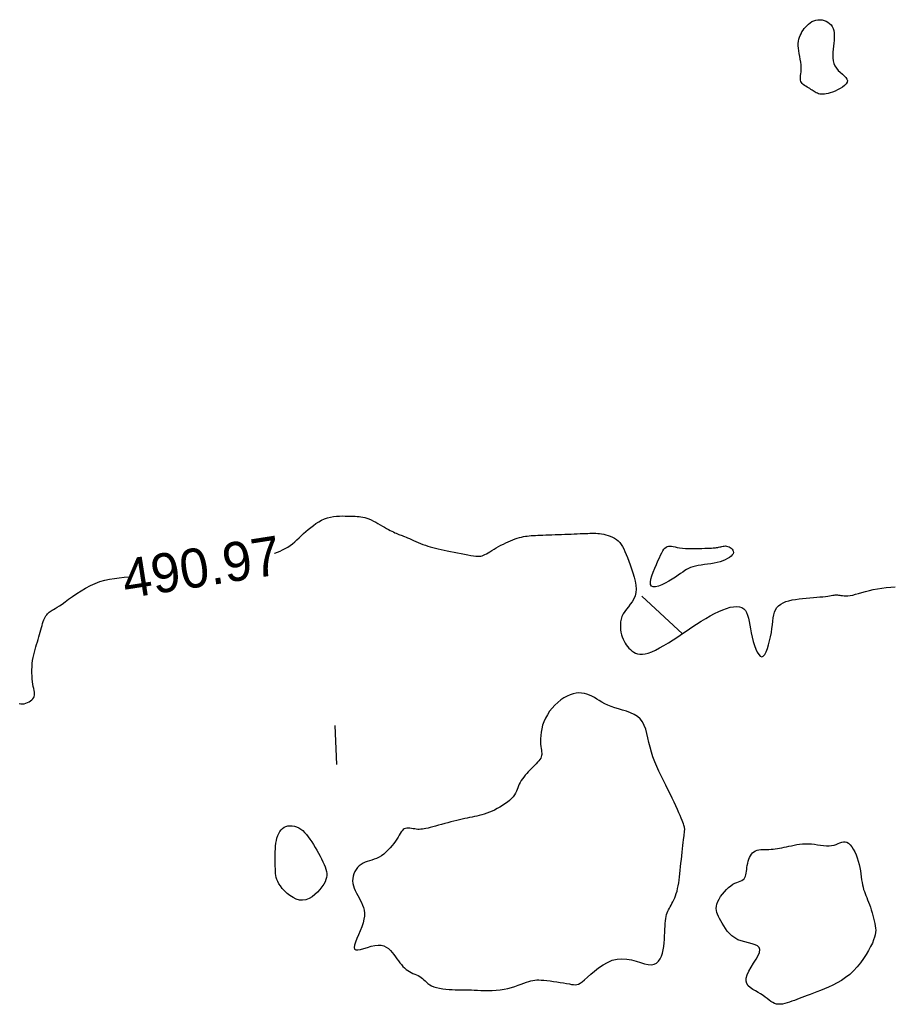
# Model space of a CAD drawing. Header units: millimetres. Extents: x 32690613 to 32693367, y 5343692 to 5344708.
# Tile 1001 of 1009: x 32693267 to 32693289, y 5344651 to 5344677. Entities that reach past the tile are written whole.
import ezdxf
from ezdxf.enums import TextEntityAlignment as Align

# ---------------------------------------------------------------- set-up
doc = ezdxf.new("R2010")
doc.units = ezdxf.units.MM
doc.header["$LTSCALE"] = 20
doc.layers.add('02-DGM_HL_491.00', color=62, linetype='Continuous')

msp = doc.modelspace()

# ---------------------------------------------------------------- linework, layer by layer
at = {"layer": '02-DGM_HL_491.00', "elevation": 491, "flags": 128}
for points in [[(32693286.958, 5344675.136), (32693286.95, 5344675.168), (32693286.948, 5344675.204), (32693286.951, 5344675.243), (32693286.956, 5344675.285), (32693286.962, 5344675.332), (32693286.968, 5344675.383), (32693286.972, 5344675.438), (32693286.972, 5344675.498), (32693286.967, 5344675.563), (32693286.958, 5344675.631), (32693286.946, 5344675.702), (32693286.933, 5344675.774), (32693286.92, 5344675.847), (32693286.909, 5344675.918), (32693286.9, 5344675.986), (32693286.895, 5344676.051), (32693286.895, 5344676.111), (32693286.9, 5344676.166), (32693286.91, 5344676.218), (32693286.925, 5344676.267), (32693286.943, 5344676.314), (32693286.965, 5344676.358), (32693286.99, 5344676.402), (32693287.018, 5344676.445), (32693287.049, 5344676.488), (32693287.083, 5344676.529), (32693287.119, 5344676.569), (32693287.158, 5344676.607), (32693287.2, 5344676.64), (32693287.244, 5344676.669), (32693287.291, 5344676.691), (32693287.342, 5344676.708), (32693287.395, 5344676.716), (32693287.449, 5344676.717), (32693287.504, 5344676.711), (32693287.557, 5344676.699), (32693287.609, 5344676.679), (32693287.657, 5344676.653), (32693287.699, 5344676.622), (32693287.736, 5344676.584), (32693287.765, 5344676.541), (32693287.787, 5344676.493), (32693287.803, 5344676.44), (32693287.813, 5344676.382), (32693287.818, 5344676.32), (32693287.819, 5344676.255), (32693287.816, 5344676.186), (32693287.81, 5344676.114), (32693287.801, 5344676.04), (32693287.792, 5344675.964), (32693287.784, 5344675.887), (32693287.78, 5344675.811), (32693287.78, 5344675.736), (32693287.788, 5344675.664), (32693287.805, 5344675.595), (32693287.832, 5344675.531), (32693287.872, 5344675.473), (32693287.92, 5344675.419), (32693287.972, 5344675.37), (32693288.025, 5344675.323), (32693288.073, 5344675.28), (32693288.114, 5344675.237), (32693288.142, 5344675.196), (32693288.153, 5344675.155), (32693288.145, 5344675.113), (32693288.119, 5344675.071), (32693288.079, 5344675.03), (32693288.027, 5344674.99), (32693287.968, 5344674.953), (32693287.904, 5344674.918), (32693287.839, 5344674.888), (32693287.775, 5344674.862), (32693287.716, 5344674.841), (32693287.661, 5344674.826), (32693287.611, 5344674.815), (32693287.565, 5344674.809), (32693287.523, 5344674.806), (32693287.484, 5344674.808), (32693287.448, 5344674.812), (32693287.415, 5344674.82), (32693287.385, 5344674.831), (32693287.356, 5344674.843), (32693287.329, 5344674.858), (32693287.302, 5344674.875), (32693287.275, 5344674.893), (32693287.248, 5344674.911), (32693287.219, 5344674.931), (32693287.188, 5344674.95), (32693287.155, 5344674.97), (32693287.12, 5344674.99), (32693287.086, 5344675.01), (32693287.053, 5344675.032), (32693287.022, 5344675.055), (32693286.995, 5344675.08), (32693286.974, 5344675.106)], [(32693283.296, 5344662.845), (32693283.333, 5344662.924), (32693283.365, 5344662.994), (32693283.394, 5344663.053), (32693283.422, 5344663.103), (32693283.448, 5344663.144), (32693283.475, 5344663.176), (32693283.503, 5344663.2), (32693283.532, 5344663.215), (32693283.565, 5344663.223), (32693283.6, 5344663.225), (32693283.64, 5344663.221), (32693283.685, 5344663.214), (32693283.735, 5344663.205), (32693283.791, 5344663.194), (32693283.853, 5344663.184), (32693283.923, 5344663.175), (32693284, 5344663.169), (32693284.082, 5344663.165), (32693284.167, 5344663.163), (32693284.254, 5344663.163), (32693284.338, 5344663.165), (32693284.42, 5344663.167), (32693284.495, 5344663.17), (32693284.562, 5344663.172), (32693284.62, 5344663.174), (32693284.668, 5344663.176), (32693284.71, 5344663.179), (32693284.745, 5344663.181), (32693284.775, 5344663.184), (32693284.802, 5344663.187), (32693284.828, 5344663.192), (32693284.853, 5344663.197), (32693284.88, 5344663.204), (32693284.907, 5344663.211), (32693284.936, 5344663.218), (32693284.965, 5344663.224), (32693284.995, 5344663.228), (32693285.026, 5344663.23), (32693285.057, 5344663.227), (32693285.089, 5344663.22), (32693285.12, 5344663.209), (32693285.15, 5344663.192), (32693285.178, 5344663.172), (32693285.201, 5344663.148), (32693285.218, 5344663.122), (32693285.229, 5344663.093), (32693285.23, 5344663.063), (32693285.221, 5344663.031), (32693285.201, 5344662.999), (32693285.17, 5344662.967), (32693285.13, 5344662.936), (32693285.08, 5344662.906), (32693285.023, 5344662.877), (32693284.959, 5344662.851), (32693284.888, 5344662.827), (32693284.813, 5344662.807), (32693284.734, 5344662.79), (32693284.652, 5344662.776), (32693284.569, 5344662.763), (32693284.487, 5344662.752), (32693284.406, 5344662.741), (32693284.329, 5344662.729), (32693284.257, 5344662.715), (32693284.192, 5344662.699), (32693284.133, 5344662.679), (32693284.081, 5344662.655), (32693284.031, 5344662.628), (32693283.982, 5344662.597), (32693283.931, 5344662.562), (32693283.876, 5344662.522), (32693283.814, 5344662.479), (32693283.744, 5344662.431), (32693283.662, 5344662.38), (32693283.574, 5344662.328), (32693283.482, 5344662.278), (32693283.392, 5344662.235), (32693283.307, 5344662.202), (32693283.231, 5344662.183), (32693283.17, 5344662.18), (32693283.127, 5344662.199), (32693283.105, 5344662.24), (32693283.103, 5344662.302), (32693283.116, 5344662.379), (32693283.141, 5344662.467), (32693283.175, 5344662.562), (32693283.215, 5344662.659), (32693283.256, 5344662.755)], [(32693276.879, 5344652.347), (32693276.923, 5344652.32), (32693276.968, 5344652.296), (32693277.013, 5344652.275), (32693277.059, 5344652.256), (32693277.103, 5344652.237), (32693277.146, 5344652.217), (32693277.187, 5344652.196), (32693277.225, 5344652.172), (32693277.26, 5344652.144), (32693277.293, 5344652.114), (32693277.327, 5344652.082), (32693277.361, 5344652.05), (32693277.399, 5344652.017), (32693277.443, 5344651.986), (32693277.493, 5344651.958), (32693277.551, 5344651.933), (32693277.62, 5344651.912), (32693277.695, 5344651.895), (32693277.776, 5344651.881), (32693277.858, 5344651.871), (32693277.941, 5344651.864), (32693278.02, 5344651.859), (32693278.093, 5344651.855), (32693278.157, 5344651.854), (32693278.211, 5344651.853), (32693278.256, 5344651.853), (32693278.296, 5344651.853), (32693278.334, 5344651.854), (32693278.372, 5344651.854), (32693278.414, 5344651.854), (32693278.461, 5344651.853), (32693278.518, 5344651.85), (32693278.587, 5344651.846), (32693278.666, 5344651.842), (32693278.753, 5344651.837), (32693278.847, 5344651.834), (32693278.946, 5344651.834), (32693279.047, 5344651.836), (32693279.15, 5344651.842), (32693279.251, 5344651.853), (32693279.35, 5344651.87), (32693279.446, 5344651.892), (32693279.538, 5344651.916), (32693279.626, 5344651.943), (32693279.708, 5344651.971), (32693279.786, 5344651.999), (32693279.857, 5344652.025), (32693279.923, 5344652.048), (32693279.981, 5344652.067), (32693280.035, 5344652.082), (32693280.086, 5344652.093), (32693280.136, 5344652.101), (32693280.187, 5344652.106), (32693280.242, 5344652.107), (32693280.302, 5344652.105), (32693280.37, 5344652.1), (32693280.446, 5344652.092), (32693280.529, 5344652.082), (32693280.617, 5344652.07), (32693280.706, 5344652.057), (32693280.793, 5344652.044), (32693280.877, 5344652.03), (32693280.955, 5344652.017), (32693281.024, 5344652.005), (32693281.081, 5344651.994), (32693281.13, 5344651.987), (32693281.173, 5344651.985), (32693281.214, 5344651.99), (32693281.256, 5344652.003), (32693281.301, 5344652.027), (32693281.353, 5344652.063), (32693281.415, 5344652.113), (32693281.49, 5344652.177), (32693281.576, 5344652.252), (32693281.672, 5344652.333), (32693281.776, 5344652.414), (32693281.888, 5344652.491), (32693282.005, 5344652.557), (32693282.126, 5344652.61), (32693282.25, 5344652.642), (32693282.374, 5344652.652), (32693282.498, 5344652.642), (32693282.619, 5344652.619), (32693282.736, 5344652.587), (32693282.848, 5344652.554), (32693282.952, 5344652.524), (32693283.047, 5344652.503), (32693283.131, 5344652.497), (32693283.203, 5344652.51), (32693283.263, 5344652.541), (32693283.314, 5344652.587), (32693283.354, 5344652.646), (32693283.387, 5344652.717), (32693283.412, 5344652.795), (32693283.432, 5344652.88), (32693283.446, 5344652.968), (32693283.456, 5344653.057), (32693283.464, 5344653.147), (32693283.468, 5344653.235), (32693283.472, 5344653.322), (32693283.475, 5344653.405), (32693283.478, 5344653.483), (32693283.481, 5344653.556), (32693283.487, 5344653.623), (32693283.495, 5344653.682), (32693283.506, 5344653.735), (32693283.519, 5344653.782), (32693283.534, 5344653.825), (32693283.551, 5344653.866), (32693283.569, 5344653.905), (32693283.589, 5344653.943), (32693283.611, 5344653.982), (32693283.633, 5344654.023), (32693283.656, 5344654.066), (32693283.68, 5344654.112), (32693283.703, 5344654.16), (32693283.725, 5344654.212), (32693283.747, 5344654.266), (32693283.767, 5344654.324), (32693283.785, 5344654.385), (32693283.801, 5344654.45), (32693283.815, 5344654.519), (32693283.828, 5344654.592), (32693283.839, 5344654.668), (32693283.849, 5344654.747), (32693283.859, 5344654.831), (32693283.868, 5344654.917), (32693283.878, 5344655.007), (32693283.887, 5344655.1), (32693283.897, 5344655.195), (32693283.907, 5344655.289), (32693283.917, 5344655.381), (32693283.926, 5344655.47), (32693283.935, 5344655.554), (32693283.944, 5344655.63), (32693283.952, 5344655.698), (32693283.959, 5344655.756), (32693283.965, 5344655.805), (32693283.971, 5344655.845), (32693283.975, 5344655.88), (32693283.979, 5344655.909), (32693283.981, 5344655.934), (32693283.982, 5344655.956), (32693283.982, 5344655.977), (32693283.98, 5344655.998), (32693283.977, 5344656.021), (32693283.971, 5344656.045), (32693283.963, 5344656.074), (32693283.952, 5344656.107), (32693283.937, 5344656.148), (32693283.918, 5344656.195), (32693283.895, 5344656.252), (32693283.866, 5344656.318), (32693283.833, 5344656.394), (32693283.796, 5344656.478), (32693283.754, 5344656.57), (32693283.709, 5344656.667), (32693283.66, 5344656.77), (32693283.608, 5344656.878), (32693283.553, 5344656.989), (32693283.495, 5344657.103), (32693283.436, 5344657.219), (32693283.377, 5344657.336), (32693283.319, 5344657.456), (32693283.264, 5344657.577), (32693283.213, 5344657.699), (32693283.166, 5344657.822), (32693283.127, 5344657.945), (32693283.094, 5344658.069), (32693283.066, 5344658.191), (32693283.04, 5344658.31), (32693283.014, 5344658.424), (32693282.984, 5344658.531), (32693282.947, 5344658.63), (32693282.901, 5344658.719), (32693282.843, 5344658.796), (32693282.771, 5344658.86), (32693282.686, 5344658.913), (32693282.593, 5344658.956), (32693282.493, 5344658.993), (32693282.39, 5344659.024), (32693282.288, 5344659.054), (32693282.188, 5344659.083), (32693282.094, 5344659.114), (32693282.008, 5344659.149), (32693281.93, 5344659.187), (32693281.858, 5344659.227), (32693281.791, 5344659.267), (32693281.727, 5344659.306), (32693281.665, 5344659.344), (32693281.603, 5344659.378), (32693281.54, 5344659.407), (32693281.476, 5344659.431), (32693281.409, 5344659.449), (32693281.339, 5344659.459), (32693281.268, 5344659.462), (32693281.195, 5344659.456), (32693281.12, 5344659.442), (32693281.044, 5344659.418), (32693280.966, 5344659.384), (32693280.887, 5344659.339), (32693280.808, 5344659.284), (32693280.73, 5344659.221), (32693280.655, 5344659.151), (32693280.584, 5344659.074), (32693280.519, 5344658.992), (32693280.461, 5344658.906), (32693280.411, 5344658.816), (32693280.37, 5344658.726), (32693280.339, 5344658.634), (32693280.315, 5344658.544), (32693280.299, 5344658.455), (32693280.289, 5344658.37), (32693280.284, 5344658.29), (32693280.284, 5344658.216), (32693280.287, 5344658.149), (32693280.292, 5344658.091), (32693280.299, 5344658.041), (32693280.307, 5344657.996), (32693280.313, 5344657.957), (32693280.317, 5344657.921), (32693280.318, 5344657.888), (32693280.314, 5344657.856), (32693280.305, 5344657.825), (32693280.289, 5344657.792), (32693280.267, 5344657.758), (32693280.24, 5344657.722), (32693280.208, 5344657.686), (32693280.173, 5344657.648), (32693280.135, 5344657.609), (32693280.094, 5344657.569), (32693280.053, 5344657.527), (32693280.012, 5344657.485), (32693279.97, 5344657.442), (32693279.93, 5344657.398), (32693279.891, 5344657.353), (32693279.854, 5344657.308), (32693279.82, 5344657.262), (32693279.79, 5344657.216), (32693279.763, 5344657.171), (32693279.741, 5344657.125), (32693279.722, 5344657.08), (32693279.704, 5344657.034), (32693279.686, 5344656.989), (32693279.667, 5344656.943), (32693279.644, 5344656.897), (32693279.616, 5344656.851), (32693279.581, 5344656.804), (32693279.539, 5344656.757), (32693279.489, 5344656.71), (32693279.434, 5344656.664), (32693279.374, 5344656.619), (32693279.31, 5344656.576), (32693279.244, 5344656.535), (32693279.176, 5344656.497), (32693279.108, 5344656.462), (32693279.041, 5344656.431), (32693278.974, 5344656.404), (32693278.908, 5344656.381), (32693278.843, 5344656.36), (32693278.779, 5344656.341), (32693278.715, 5344656.324), (32693278.652, 5344656.309), (32693278.59, 5344656.295), (32693278.528, 5344656.282), (32693278.466, 5344656.268), (32693278.404, 5344656.255), (32693278.341, 5344656.242), (32693278.276, 5344656.227), (32693278.209, 5344656.212), (32693278.139, 5344656.196), (32693278.066, 5344656.178), (32693277.989, 5344656.158), (32693277.91, 5344656.137), (32693277.829, 5344656.115), (32693277.749, 5344656.093), (32693277.671, 5344656.072), (32693277.595, 5344656.051), (32693277.524, 5344656.032), (32693277.459, 5344656.015), (32693277.4, 5344656), (32693277.348, 5344655.988), (32693277.3, 5344655.979), (32693277.257, 5344655.972), (32693277.216, 5344655.968), (32693277.177, 5344655.966), (32693277.139, 5344655.967), (32693277.1, 5344655.97), (32693277.059, 5344655.976), (32693277.018, 5344655.983), (32693276.977, 5344655.989), (32693276.936, 5344655.995), (32693276.896, 5344655.998), (32693276.857, 5344655.997), (32693276.822, 5344655.99), (32693276.789, 5344655.978), (32693276.76, 5344655.959), (32693276.734, 5344655.932), (32693276.709, 5344655.899), (32693276.685, 5344655.861), (32693276.66, 5344655.818), (32693276.632, 5344655.77), (32693276.602, 5344655.719), (32693276.567, 5344655.665), (32693276.526, 5344655.608), (32693276.481, 5344655.551), (32693276.432, 5344655.493), (32693276.378, 5344655.438), (32693276.322, 5344655.384), (32693276.264, 5344655.335), (32693276.204, 5344655.291), (32693276.143, 5344655.254), (32693276.082, 5344655.224), (32693276.02, 5344655.2), (32693275.96, 5344655.179), (32693275.901, 5344655.161), (32693275.843, 5344655.143), (32693275.787, 5344655.123), (32693275.734, 5344655.099), (32693275.683, 5344655.069), (32693275.636, 5344655.032), (32693275.593, 5344654.989), (32693275.556, 5344654.94), (32693275.524, 5344654.886), (32693275.498, 5344654.828), (32693275.479, 5344654.768), (32693275.468, 5344654.706), (32693275.466, 5344654.644), (32693275.473, 5344654.582), (32693275.488, 5344654.52), (32693275.509, 5344654.458), (32693275.536, 5344654.396), (32693275.566, 5344654.335), (32693275.598, 5344654.274), (32693275.631, 5344654.212), (32693275.663, 5344654.151), (32693275.694, 5344654.09), (32693275.721, 5344654.027), (32693275.743, 5344653.962), (32693275.759, 5344653.894), (32693275.768, 5344653.822), (32693275.768, 5344653.745), (32693275.758, 5344653.661), (32693275.736, 5344653.57), (32693275.703, 5344653.472), (32693275.662, 5344653.369), (32693275.618, 5344653.266), (32693275.575, 5344653.168), (32693275.538, 5344653.077), (32693275.512, 5344652.999), (32693275.502, 5344652.936), (32693275.512, 5344652.894), (32693275.546, 5344652.875), (32693275.601, 5344652.876), (32693275.672, 5344652.89), (32693275.755, 5344652.914), (32693275.845, 5344652.942), (32693275.939, 5344652.97), (32693276.032, 5344652.991), (32693276.12, 5344653.001), (32693276.198, 5344652.997), (32693276.268, 5344652.979), (32693276.33, 5344652.949), (32693276.386, 5344652.91), (32693276.436, 5344652.863), (32693276.482, 5344652.811), (32693276.525, 5344652.757), (32693276.565, 5344652.702), (32693276.604, 5344652.648), (32693276.643, 5344652.596), (32693276.681, 5344652.546), (32693276.719, 5344652.499), (32693276.757, 5344652.456), (32693276.797, 5344652.415), (32693276.837, 5344652.379)], [(32693274.725, 5344654.559), (32693274.68, 5344654.493), (32693274.627, 5344654.424), (32693274.566, 5344654.357), (32693274.499, 5344654.293), (32693274.425, 5344654.238), (32693274.348, 5344654.193), (32693274.267, 5344654.162), (32693274.185, 5344654.149), (32693274.101, 5344654.156), (32693274.018, 5344654.18), (32693273.938, 5344654.218), (32693273.86, 5344654.268), (32693273.788, 5344654.326), (32693273.722, 5344654.389), (32693273.663, 5344654.453), (32693273.614, 5344654.516), (32693273.575, 5344654.574), (32693273.546, 5344654.63), (32693273.524, 5344654.682), (32693273.508, 5344654.734), (32693273.498, 5344654.786), (32693273.492, 5344654.839), (32693273.488, 5344654.896), (32693273.486, 5344654.956), (32693273.483, 5344655.02), (32693273.481, 5344655.09), (32693273.479, 5344655.162), (32693273.478, 5344655.237), (32693273.479, 5344655.313), (32693273.481, 5344655.389), (32693273.485, 5344655.465), (32693273.491, 5344655.54), (32693273.5, 5344655.611), (32693273.512, 5344655.68), (32693273.527, 5344655.745), (32693273.546, 5344655.806), (32693273.57, 5344655.861), (32693273.598, 5344655.911), (32693273.63, 5344655.955), (32693273.668, 5344655.991), (32693273.711, 5344656.02), (32693273.758, 5344656.042), (32693273.809, 5344656.055), (32693273.863, 5344656.061), (32693273.918, 5344656.06), (32693273.974, 5344656.05), (32693274.03, 5344656.033), (32693274.084, 5344656.008), (32693274.136, 5344655.975), (32693274.187, 5344655.934), (32693274.235, 5344655.887), (32693274.282, 5344655.835), (32693274.328, 5344655.777), (32693274.373, 5344655.714), (32693274.418, 5344655.647), (32693274.462, 5344655.578), (32693274.507, 5344655.505), (32693274.551, 5344655.431), (32693274.593, 5344655.356), (32693274.634, 5344655.282), (32693274.672, 5344655.209), (32693274.706, 5344655.138), (32693274.737, 5344655.069), (32693274.763, 5344655.005), (32693274.783, 5344654.946), (32693274.798, 5344654.89), (32693274.805, 5344654.837), (32693274.806, 5344654.785), (32693274.799, 5344654.732), (32693274.783, 5344654.678), (32693274.759, 5344654.621)], [(32693285.557, 5344652.155), (32693285.584, 5344652.241), (32693285.629, 5344652.336), (32693285.687, 5344652.436), (32693285.75, 5344652.538), (32693285.811, 5344652.637), (32693285.863, 5344652.73), (32693285.898, 5344652.813), (32693285.91, 5344652.884), (32693285.893, 5344652.938), (32693285.85, 5344652.979), (32693285.787, 5344653.011), (32693285.709, 5344653.036), (32693285.62, 5344653.057), (32693285.527, 5344653.08), (32693285.433, 5344653.106), (32693285.344, 5344653.139), (32693285.264, 5344653.183), (32693285.193, 5344653.235), (32693285.13, 5344653.294), (32693285.074, 5344653.358), (32693285.025, 5344653.425), (32693284.982, 5344653.493), (32693284.943, 5344653.559), (32693284.908, 5344653.623), (32693284.876, 5344653.682), (32693284.847, 5344653.737), (32693284.824, 5344653.789), (32693284.805, 5344653.84), (32693284.794, 5344653.89), (32693284.79, 5344653.942), (32693284.794, 5344653.995), (32693284.808, 5344654.052), (32693284.831, 5344654.114), (32693284.863, 5344654.177), (32693284.903, 5344654.242), (32693284.948, 5344654.307), (32693284.999, 5344654.369), (32693285.052, 5344654.426), (32693285.107, 5344654.478), (32693285.162, 5344654.522), (32693285.216, 5344654.558), (32693285.268, 5344654.585), (32693285.318, 5344654.607), (32693285.364, 5344654.626), (32693285.407, 5344654.643), (32693285.445, 5344654.66), (32693285.478, 5344654.679), (32693285.505, 5344654.702), (32693285.526, 5344654.731), (32693285.541, 5344654.765), (32693285.553, 5344654.804), (32693285.561, 5344654.847), (32693285.568, 5344654.893), (32693285.573, 5344654.942), (32693285.579, 5344654.992), (32693285.587, 5344655.044), (32693285.597, 5344655.096), (32693285.61, 5344655.148), (32693285.626, 5344655.199), (32693285.645, 5344655.246), (32693285.668, 5344655.291), (32693285.694, 5344655.331), (32693285.725, 5344655.366), (32693285.759, 5344655.394), (32693285.798, 5344655.416), (32693285.84, 5344655.431), (32693285.886, 5344655.441), (32693285.934, 5344655.447), (32693285.984, 5344655.45), (32693286.036, 5344655.452), (32693286.089, 5344655.453), (32693286.143, 5344655.454), (32693286.196, 5344655.457), (32693286.25, 5344655.462), (32693286.304, 5344655.468), (32693286.359, 5344655.475), (32693286.415, 5344655.484), (32693286.473, 5344655.495), (32693286.532, 5344655.507), (32693286.593, 5344655.52), (32693286.656, 5344655.534), (32693286.721, 5344655.548), (32693286.789, 5344655.563), (32693286.858, 5344655.576), (32693286.929, 5344655.586), (32693287.002, 5344655.594), (32693287.077, 5344655.599), (32693287.154, 5344655.598), (32693287.232, 5344655.593), (32693287.311, 5344655.584), (32693287.39, 5344655.573), (32693287.468, 5344655.562), (32693287.544, 5344655.552), (32693287.617, 5344655.546), (32693287.687, 5344655.545), (32693287.751, 5344655.55), (32693287.811, 5344655.563), (32693287.866, 5344655.582), (32693287.916, 5344655.603), (32693287.964, 5344655.623), (32693288.009, 5344655.64), (32693288.052, 5344655.65), (32693288.095, 5344655.651), (32693288.137, 5344655.639), (32693288.18, 5344655.613), (32693288.222, 5344655.572), (32693288.264, 5344655.52), (32693288.304, 5344655.458), (32693288.342, 5344655.388), (32693288.377, 5344655.312), (32693288.408, 5344655.233), (32693288.434, 5344655.15), (32693288.456, 5344655.068), (32693288.473, 5344654.986), (32693288.487, 5344654.905), (32693288.499, 5344654.826), (32693288.509, 5344654.75), (32693288.519, 5344654.677), (32693288.529, 5344654.608), (32693288.541, 5344654.543), (32693288.555, 5344654.483), (32693288.571, 5344654.428), (32693288.589, 5344654.375), (32693288.609, 5344654.323), (32693288.63, 5344654.272), (32693288.652, 5344654.219), (32693288.674, 5344654.164), (32693288.697, 5344654.104), (32693288.721, 5344654.04), (32693288.744, 5344653.972), (32693288.766, 5344653.902), (32693288.788, 5344653.83), (32693288.808, 5344653.758), (32693288.827, 5344653.687), (32693288.844, 5344653.619), (32693288.858, 5344653.555), (32693288.869, 5344653.495), (32693288.877, 5344653.438), (32693288.88, 5344653.383), (32693288.877, 5344653.326), (32693288.868, 5344653.267), (32693288.852, 5344653.203), (32693288.828, 5344653.132), (32693288.794, 5344653.052), (32693288.751, 5344652.962), (32693288.698, 5344652.864), (32693288.636, 5344652.76), (32693288.566, 5344652.654), (32693288.489, 5344652.547), (32693288.404, 5344652.442), (32693288.312, 5344652.343), (32693288.214, 5344652.251), (32693288.11, 5344652.168), (32693288.003, 5344652.095), (32693287.894, 5344652.031), (32693287.783, 5344651.973), (32693287.674, 5344651.923), (32693287.568, 5344651.878), (32693287.466, 5344651.837), (32693287.37, 5344651.801), (32693287.281, 5344651.767), (32693287.199, 5344651.736), (32693287.123, 5344651.708), (32693287.051, 5344651.681), (32693286.984, 5344651.655), (32693286.919, 5344651.631), (32693286.856, 5344651.607), (32693286.794, 5344651.584), (32693286.733, 5344651.561), (32693286.672, 5344651.539), (32693286.611, 5344651.519), (32693286.552, 5344651.502), (32693286.494, 5344651.49), (32693286.438, 5344651.483), (32693286.384, 5344651.483), (32693286.333, 5344651.49), (32693286.285, 5344651.506), (32693286.239, 5344651.529), (32693286.193, 5344651.558), (32693286.146, 5344651.592), (32693286.098, 5344651.629), (32693286.047, 5344651.668), (32693285.991, 5344651.709), (32693285.93, 5344651.749), (32693285.863, 5344651.787), (32693285.794, 5344651.826), (32693285.727, 5344651.866), (32693285.665, 5344651.91), (32693285.613, 5344651.959), (32693285.575, 5344652.015), (32693285.555, 5344652.08)]]:
    msp.add_lwpolyline(points, close=True, dxfattribs=at)
for points in [[(32693273.46, 5344663.038), (32693273.469, 5344663.041), (32693273.537, 5344663.067), (32693273.605, 5344663.096), (32693273.672, 5344663.127), (32693273.738, 5344663.162), (32693273.802, 5344663.2), (32693273.864, 5344663.241), (32693273.923, 5344663.287), (32693273.981, 5344663.335), (32693274.038, 5344663.385), (32693274.094, 5344663.437), (32693274.151, 5344663.491), (32693274.209, 5344663.545), (32693274.268, 5344663.599), (32693274.33, 5344663.653), (32693274.393, 5344663.706), (32693274.459, 5344663.756), (32693274.527, 5344663.804), (32693274.597, 5344663.848), (32693274.669, 5344663.887), (32693274.743, 5344663.921), (32693274.818, 5344663.948), (32693274.896, 5344663.968), (32693274.974, 5344663.982), (32693275.052, 5344663.991), (32693275.129, 5344663.996), (32693275.205, 5344663.998), (32693275.278, 5344663.997), (32693275.347, 5344663.995), (32693275.412, 5344663.993), (32693275.472, 5344663.992), (32693275.528, 5344663.99), (32693275.581, 5344663.989), (32693275.632, 5344663.985), (32693275.681, 5344663.98), (32693275.73, 5344663.971), (32693275.78, 5344663.959), (32693275.831, 5344663.943), (32693275.885, 5344663.922), (32693275.942, 5344663.896), (32693275.999, 5344663.868), (32693276.058, 5344663.837), (32693276.116, 5344663.805), (32693276.173, 5344663.772), (32693276.23, 5344663.74), (32693276.284, 5344663.709), (32693276.335, 5344663.68), (32693276.383, 5344663.654), (32693276.429, 5344663.63), (32693276.472, 5344663.607), (32693276.513, 5344663.588), (32693276.55, 5344663.57), (32693276.586, 5344663.554), (32693276.619, 5344663.539), (32693276.65, 5344663.527), (32693276.679, 5344663.516), (32693276.708, 5344663.505), (32693276.737, 5344663.495), (32693276.768, 5344663.483), (32693276.801, 5344663.471), (32693276.837, 5344663.456), (32693276.878, 5344663.439), (32693276.923, 5344663.419), (32693276.973, 5344663.396), (32693277.027, 5344663.372), (32693277.084, 5344663.347), (32693277.144, 5344663.321), (32693277.206, 5344663.295), (32693277.268, 5344663.27), (32693277.332, 5344663.247), (32693277.395, 5344663.226), (32693277.459, 5344663.207), (32693277.525, 5344663.189), (32693277.592, 5344663.172), (32693277.662, 5344663.156), (32693277.735, 5344663.14), (32693277.812, 5344663.123), (32693277.893, 5344663.106), (32693277.98, 5344663.088), (32693278.069, 5344663.07), (32693278.16, 5344663.051), (32693278.251, 5344663.033), (32693278.338, 5344663.016), (32693278.421, 5344663.001), (32693278.498, 5344662.988), (32693278.565, 5344662.978), (32693278.623, 5344662.971), (32693278.673, 5344662.968), (32693278.715, 5344662.968), (32693278.753, 5344662.972), (32693278.789, 5344662.98), (32693278.823, 5344662.992), (32693278.858, 5344663.008), (32693278.897, 5344663.029), (32693278.94, 5344663.053), (32693278.988, 5344663.081), (32693279.039, 5344663.112), (32693279.094, 5344663.145), (32693279.151, 5344663.179), (32693279.21, 5344663.213), (32693279.271, 5344663.247), (32693279.332, 5344663.279), (32693279.393, 5344663.31), (32693279.454, 5344663.338), (32693279.515, 5344663.364), (32693279.575, 5344663.388), (32693279.633, 5344663.409), (32693279.69, 5344663.428), (32693279.745, 5344663.445), (32693279.798, 5344663.459), (32693279.848, 5344663.47), (32693279.897, 5344663.478), (32693279.946, 5344663.485), (32693279.994, 5344663.491), (32693280.045, 5344663.494), (32693280.097, 5344663.498), (32693280.153, 5344663.5), (32693280.213, 5344663.503), (32693280.278, 5344663.505), (32693280.347, 5344663.508), (32693280.421, 5344663.511), (32693280.497, 5344663.514), (32693280.577, 5344663.517), (32693280.658, 5344663.52), (32693280.74, 5344663.523), (32693280.824, 5344663.526), (32693280.907, 5344663.53), (32693280.989, 5344663.533), (32693281.07, 5344663.536), (32693281.15, 5344663.539), (32693281.226, 5344663.542), (32693281.3, 5344663.545), (32693281.369, 5344663.548), (32693281.434, 5344663.55), (32693281.494, 5344663.553), (32693281.55, 5344663.554), (32693281.603, 5344663.555), (32693281.653, 5344663.555), (32693281.702, 5344663.554), (32693281.751, 5344663.551), (32693281.8, 5344663.546), (32693281.852, 5344663.539), (32693281.905, 5344663.529), (32693281.961, 5344663.517), (32693282.017, 5344663.501), (32693282.073, 5344663.481), (32693282.128, 5344663.458), (32693282.18, 5344663.43), (32693282.23, 5344663.398), (32693282.276, 5344663.361), (32693282.316, 5344663.318), (32693282.353, 5344663.27), (32693282.387, 5344663.215), (32693282.419, 5344663.154), (32693282.45, 5344663.087), (32693282.481, 5344663.013), (32693282.512, 5344662.932), (32693282.546, 5344662.843), (32693282.582, 5344662.747), (32693282.619, 5344662.646), (32693282.654, 5344662.54), (32693282.685, 5344662.434), (32693282.71, 5344662.327), (32693282.727, 5344662.224), (32693282.734, 5344662.125), (32693282.728, 5344662.033), (32693282.708, 5344661.949), (32693282.675, 5344661.872), (32693282.635, 5344661.802), (32693282.588, 5344661.736), (32693282.538, 5344661.672), (32693282.489, 5344661.611), (32693282.444, 5344661.549), (32693282.404, 5344661.487), (32693282.374, 5344661.421), (32693282.352, 5344661.354), (32693282.339, 5344661.286), (32693282.332, 5344661.217), (32693282.332, 5344661.149), (32693282.337, 5344661.082), (32693282.348, 5344661.017), (32693282.363, 5344660.955), (32693282.381, 5344660.897), (32693282.402, 5344660.842), (32693282.426, 5344660.79), (32693282.454, 5344660.742), (32693282.484, 5344660.696), (32693282.517, 5344660.654), (32693282.552, 5344660.614), (32693282.59, 5344660.576), (32693282.63, 5344660.542), (32693282.674, 5344660.511), (32693282.721, 5344660.485), (32693282.773, 5344660.466), (32693282.831, 5344660.455), (32693282.896, 5344660.453), (32693282.968, 5344660.461), (32693283.048, 5344660.482), (32693283.138, 5344660.515), (32693283.235, 5344660.56), (32693283.34, 5344660.615), (32693283.45, 5344660.678), (32693283.565, 5344660.748), (32693283.683, 5344660.823), (32693283.803, 5344660.902), (32693283.925, 5344660.983), (32693284.047, 5344661.064), (32693284.168, 5344661.145), (32693284.289, 5344661.224), (32693284.407, 5344661.3), (32693284.524, 5344661.372), (32693284.638, 5344661.438), (32693284.749, 5344661.498), (32693284.856, 5344661.551), (32693284.959, 5344661.596), (32693285.057, 5344661.631), (32693285.15, 5344661.657), (32693285.236, 5344661.672), (32693285.314, 5344661.677), (32693285.384, 5344661.67), (32693285.445, 5344661.652), (32693285.497, 5344661.621), (32693285.538, 5344661.577), (32693285.57, 5344661.522), (32693285.596, 5344661.456), (32693285.616, 5344661.38), (32693285.634, 5344661.295), (32693285.65, 5344661.203), (32693285.668, 5344661.104), (32693285.688, 5344661), (32693285.712, 5344660.892), (32693285.74, 5344660.785), (32693285.772, 5344660.682), (32693285.806, 5344660.588), (32693285.843, 5344660.507), (32693285.88, 5344660.445), (32693285.919, 5344660.404), (32693285.958, 5344660.391), (32693285.996, 5344660.407), (32693286.033, 5344660.451), (32693286.069, 5344660.516), (32693286.103, 5344660.598), (32693286.133, 5344660.694), (32693286.161, 5344660.798), (32693286.184, 5344660.905), (32693286.204, 5344661.012), (32693286.218, 5344661.114), (32693286.23, 5344661.211), (32693286.24, 5344661.301), (32693286.252, 5344661.385), (32693286.266, 5344661.463), (32693286.285, 5344661.533), (32693286.311, 5344661.596), (32693286.345, 5344661.652), (32693286.39, 5344661.699), (32693286.445, 5344661.74), (32693286.508, 5344661.774), (32693286.579, 5344661.803), (32693286.656, 5344661.826), (32693286.738, 5344661.845), (32693286.825, 5344661.861), (32693286.915, 5344661.874), (32693287.007, 5344661.885), (32693287.1, 5344661.894), (32693287.192, 5344661.902), (32693287.282, 5344661.909), (32693287.368, 5344661.916), (32693287.449, 5344661.922), (32693287.524, 5344661.928), (32693287.591, 5344661.935), (32693287.649, 5344661.943), (32693287.698, 5344661.95), (32693287.741, 5344661.958), (32693287.778, 5344661.965), (32693287.811, 5344661.971), (32693287.841, 5344661.975), (32693287.87, 5344661.977), (32693287.898, 5344661.976), (32693287.927, 5344661.973), (32693287.957, 5344661.968), (32693287.99, 5344661.962), (32693288.027, 5344661.956), (32693288.068, 5344661.952), (32693288.113, 5344661.95), (32693288.165, 5344661.953), (32693288.224, 5344661.96), (32693288.29, 5344661.973), (32693288.363, 5344661.991), (32693288.442, 5344662.013), (32693288.528, 5344662.037), (32693288.62, 5344662.062), (32693288.717, 5344662.088), (32693288.819, 5344662.112), (32693288.926, 5344662.133), (32693289.036, 5344662.151), (32693289.15, 5344662.165), (32693289.265, 5344662.175), (32693289.381, 5344662.181)], [(32693266.918, 5344659.193), (32693266.959, 5344659.185), (32693267.002, 5344659.183), (32693267.045, 5344659.188), (32693267.089, 5344659.199), (32693267.132, 5344659.214), (32693267.172, 5344659.234), (32693267.21, 5344659.257), (32693267.243, 5344659.283), (32693267.27, 5344659.312), (32693267.291, 5344659.342), (32693267.304, 5344659.374), (32693267.31, 5344659.408), (32693267.31, 5344659.443), (32693267.306, 5344659.482), (32693267.298, 5344659.525), (32693267.289, 5344659.573), (32693267.278, 5344659.626), (32693267.268, 5344659.685), (32693267.259, 5344659.75), (32693267.252, 5344659.821), (32693267.247, 5344659.896), (32693267.244, 5344659.974), (32693267.244, 5344660.054), (32693267.247, 5344660.135), (32693267.252, 5344660.214), (32693267.261, 5344660.292), (32693267.273, 5344660.367), (32693267.288, 5344660.439), (32693267.305, 5344660.508), (32693267.324, 5344660.576), (32693267.344, 5344660.642), (32693267.364, 5344660.707), (32693267.384, 5344660.77), (32693267.404, 5344660.834), (32693267.422, 5344660.897), (32693267.439, 5344660.959), (32693267.455, 5344661.021), (32693267.47, 5344661.081), (32693267.485, 5344661.138), (32693267.501, 5344661.193), (32693267.516, 5344661.244), (32693267.532, 5344661.291), (32693267.548, 5344661.335), (32693267.565, 5344661.374), (32693267.583, 5344661.409), (32693267.602, 5344661.44), (32693267.622, 5344661.468), (32693267.642, 5344661.493), (32693267.664, 5344661.514), (32693267.686, 5344661.534), (32693267.709, 5344661.551), (32693267.735, 5344661.567), (32693267.765, 5344661.584), (32693267.799, 5344661.604), (32693267.84, 5344661.628), (32693267.888, 5344661.658), (32693267.946, 5344661.696), (32693268.014, 5344661.742), (32693268.094, 5344661.8), (32693268.184, 5344661.865), (32693268.283, 5344661.935), (32693268.39, 5344662.008), (32693268.502, 5344662.081), (32693268.62, 5344662.151), (32693268.741, 5344662.215), (32693268.863, 5344662.271), (32693268.987, 5344662.316), (32693269.111, 5344662.351), (32693269.235, 5344662.378), (32693269.359, 5344662.398), (32693269.483, 5344662.414), (32693269.608, 5344662.427), (32693269.73, 5344662.438)], [(32693283.925, 5344660.979), (32693282.887, 5344661.939)], [(32693275.01, 5344658.629), (32693275.049, 5344657.63)]]:
    msp.add_lwpolyline(points, dxfattribs=at)

# ---------------------------------------------------------------- texts
at = {"layer": '02-DGM_HL_491.00'}
msp.add_text('490.97', height=1, rotation=8.9335, dxfattribs=at).set_placement((32693271.587, 5344662.693, 2403.204), align=Align.MIDDLE)

doc.saveas('drawing.dxf')
